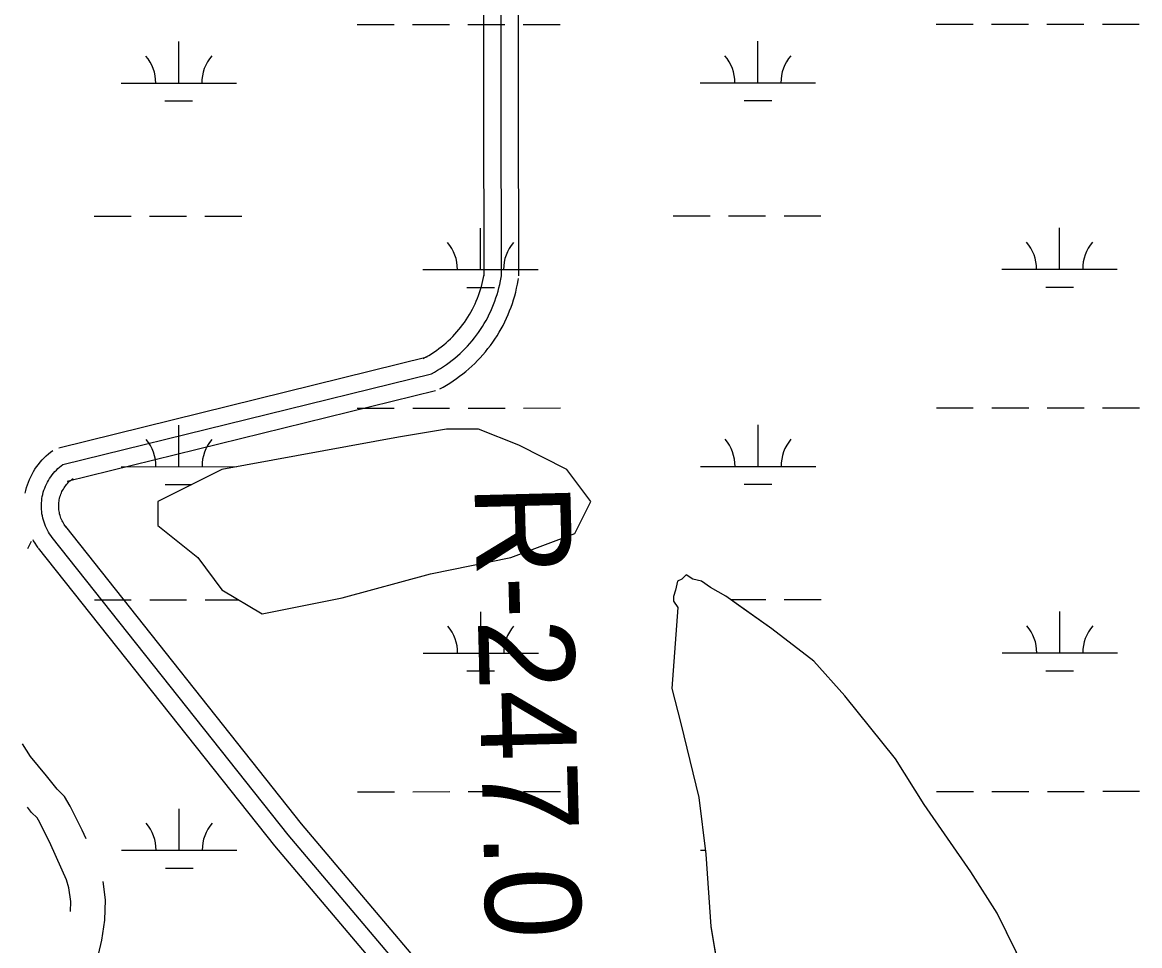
# Model space of a CAD drawing. Extents: x 3279314 to 3317160, y 734079 to 759431.
# Drawn here: x 3293070 to 3294039, y 755552 to 756353 of the extents above; entities that cross this region are included whole.
import ezdxf

# ---------------------------------------------------------------- set-up
doc = ezdxf.new("R2010")
doc.units = 0
for name, color, linetype in [('V-RIVR-RANG-IDEN', 7, 'Continuous'), ('V-ROAD-CNTR', 7, 'Continuous'), ('V-TOPO-SHOR', 7, 'Continuous'), ('V-WETL-SWMP', 7, 'Continuous')]:
    doc.layers.add(name, color=color, linetype=linetype)

msp = doc.modelspace()

# ---------------------------------------------------------------- linework, layer by layer
at = {"layer": 'V-ROAD-CNTR'}
for points in [[(3293470.37, 756133.37), (3293469.3, 756738.61), (3293475.61, 757649.52)], [(3293485.37, 756133.4), (3293484.3, 756738.57), (3293490.61, 757649.42)], [(3293485.37, 756133.4), (3293484.3, 756738.57), (3293490.61, 757649.42)], [(3293500.37, 756133.42), (3293499.3, 756738.53), (3293505.61, 757649.32)], [(3293417.57, 756061.66), (3293420.08, 756063.02), (3293422.38, 756064.35), (3293424.64, 756065.74), (3293426.86, 756067.19), (3293429.05, 756068.7), (3293431.2, 756070.26), (3293433.3, 756071.88), (3293435.36, 756073.55), (3293437.38, 756075.27), (3293439.35, 756077.05), (3293441.27, 756078.88), (3293443.15, 756080.76), (3293444.97, 756082.69), (3293446.74, 756084.67), (3293448.47, 756086.69), (3293450.13, 756088.75), (3293451.75, 756090.86), (3293453.3, 756093.01), (3293454.8, 756095.2), (3293456.25, 756097.43), (3293457.63, 756099.7), (3293458.95, 756102), (3293460.21, 756104.33), (3293461.41, 756106.7), (3293462.55, 756109.1), (3293463.62, 756111.53), (3293464.63, 756113.98), (3293465.58, 756116.46), (3293466.46, 756118.97), (3293467.27, 756121.49), (3293468.02, 756124.04), (3293468.7, 756126.61), (3293469.31, 756129.19), (3293469.86, 756131.79), (3293470.34, 756134.45), (3293470.56, 756135.8)], [(3293424.74, 756048.48), (3293427.42, 756049.94), (3293430.06, 756051.47), (3293432.65, 756053.06), (3293435.21, 756054.72), (3293437.72, 756056.45), (3293440.18, 756058.25), (3293442.6, 756060.1), (3293444.97, 756062.02), (3293447.28, 756064.01), (3293449.55, 756066.05), (3293451.75, 756068.15), (3293453.91, 756070.31), (3293456, 756072.52), (3293458.04, 756074.79), (3293460.02, 756077.11), (3293461.93, 756079.48), (3293463.78, 756081.91), (3293465.57, 756084.37), (3293467.29, 756086.89), (3293468.95, 756089.45), (3293470.53, 756092.05), (3293472.05, 756094.69), (3293473.5, 756097.38), (3293474.88, 756100.09), (3293476.19, 756102.85), (3293477.42, 756105.64), (3293478.58, 756108.46), (3293479.67, 756111.3), (3293480.68, 756114.18), (3293481.61, 756117.08), (3293482.47, 756120.01), (3293483.25, 756122.95), (3293483.95, 756125.92), (3293484.58, 756128.9), (3293485.13, 756131.9), (3293485.37, 756133.4)], [(3293424.74, 756048.48), (3293427.42, 756049.94), (3293430.06, 756051.47), (3293432.65, 756053.06), (3293435.21, 756054.72), (3293437.72, 756056.45), (3293440.18, 756058.25), (3293442.6, 756060.1), (3293444.97, 756062.02), (3293447.28, 756064.01), (3293449.55, 756066.05), (3293451.75, 756068.15), (3293453.91, 756070.31), (3293456, 756072.52), (3293458.04, 756074.79), (3293460.02, 756077.11), (3293461.93, 756079.48), (3293463.78, 756081.91), (3293465.57, 756084.37), (3293467.29, 756086.89), (3293468.95, 756089.45), (3293470.53, 756092.05), (3293472.05, 756094.69), (3293473.5, 756097.38), (3293474.88, 756100.09), (3293476.19, 756102.85), (3293477.42, 756105.64), (3293478.58, 756108.46), (3293479.67, 756111.3), (3293480.68, 756114.18), (3293481.61, 756117.08), (3293482.47, 756120.01), (3293483.25, 756122.95), (3293483.95, 756125.92), (3293484.58, 756128.9), (3293485.13, 756131.9), (3293485.37, 756133.4)], [(3293424.74, 756048.48), (3293427.42, 756049.94), (3293430.06, 756051.47), (3293432.65, 756053.06), (3293435.21, 756054.72), (3293437.72, 756056.45), (3293440.18, 756058.25), (3293442.6, 756060.1), (3293444.97, 756062.02), (3293447.28, 756064.01), (3293449.55, 756066.05), (3293451.75, 756068.15), (3293453.91, 756070.31), (3293456, 756072.52), (3293458.04, 756074.79), (3293460.02, 756077.11), (3293461.93, 756079.48), (3293463.78, 756081.91), (3293465.57, 756084.37), (3293467.29, 756086.89), (3293468.95, 756089.45), (3293470.53, 756092.05), (3293472.05, 756094.69), (3293473.5, 756097.38), (3293474.88, 756100.09), (3293476.19, 756102.85), (3293477.42, 756105.64), (3293478.58, 756108.46), (3293479.67, 756111.3), (3293480.68, 756114.18), (3293481.61, 756117.08), (3293482.47, 756120.01), (3293483.25, 756122.95), (3293483.95, 756125.92), (3293484.58, 756128.9), (3293485.13, 756131.9), (3293485.37, 756133.4)], [(3293424.74, 756048.48), (3293427.42, 756049.94), (3293430.06, 756051.47), (3293432.65, 756053.06), (3293435.21, 756054.72), (3293437.72, 756056.45), (3293440.18, 756058.25), (3293442.6, 756060.1), (3293444.97, 756062.02), (3293447.28, 756064.01), (3293449.55, 756066.05), (3293451.75, 756068.15), (3293453.91, 756070.31), (3293456, 756072.52), (3293458.04, 756074.79), (3293460.02, 756077.11), (3293461.93, 756079.48), (3293463.78, 756081.91), (3293465.57, 756084.37), (3293467.29, 756086.89), (3293468.95, 756089.45), (3293470.53, 756092.05), (3293472.05, 756094.69), (3293473.5, 756097.38), (3293474.88, 756100.09), (3293476.19, 756102.85), (3293477.42, 756105.64), (3293478.58, 756108.46), (3293479.67, 756111.3), (3293480.68, 756114.18), (3293481.61, 756117.08), (3293482.47, 756120.01), (3293483.25, 756122.95), (3293483.95, 756125.92), (3293484.58, 756128.9), (3293485.13, 756131.9), (3293485.37, 756133.4)], [(3293431.9, 756035.31), (3293434.76, 756036.86), (3293437.74, 756038.58), (3293440.67, 756040.38), (3293443.56, 756042.26), (3293446.39, 756044.21), (3293449.17, 756046.24), (3293451.9, 756048.33), (3293454.57, 756050.5), (3293457.19, 756052.74), (3293459.74, 756055.05), (3293462.24, 756057.42), (3293464.67, 756059.85), (3293467.03, 756062.36), (3293469.33, 756064.92), (3293471.56, 756067.54), (3293473.73, 756070.22), (3293475.82, 756072.95), (3293477.83, 756075.74), (3293479.78, 756078.58), (3293481.65, 756081.47), (3293483.44, 756084.41), (3293485.16, 756087.39), (3293486.79, 756090.42), (3293488.35, 756093.49), (3293489.82, 756096.6), (3293491.22, 756099.75), (3293492.53, 756102.93), (3293493.75, 756106.15), (3293494.89, 756109.39), (3293495.95, 756112.67), (3293496.92, 756115.97), (3293497.8, 756119.3), (3293498.59, 756122.65), (3293499.3, 756126.01), (3293499.91, 756129.35), (3293500.18, 756131)], [(3293101.79, 755984.33), (3293421.15, 756063.05)], [(3293105.38, 755969.76), (3293424.74, 756048.48)], [(3293105.38, 755969.76), (3293424.74, 756048.48)], [(3293108.97, 755955.2), (3293428.33, 756033.92)], [(3293072.72, 755944.77), (3293072.73, 755944.83), (3293073.26, 755947.29), (3293073.89, 755949.73), (3293074.62, 755952.14), (3293075.46, 755954.52), (3293076.4, 755956.86), (3293077.43, 755959.15), (3293078.57, 755961.4), (3293079.79, 755963.6), (3293081.11, 755965.74), (3293082.52, 755967.83), (3293084.02, 755969.85), (3293085.6, 755971.82), (3293087.26, 755973.7), (3293089, 755975.52), (3293090.83, 755977.26), (3293092.72, 755978.93), (3293094.68, 755980.51), (3293096.54, 755981.89), (3293096.66, 755981.97)], [(3293095.99, 755906.54), (3293094.86, 755908.05), (3293093.81, 755909.6), (3293092.82, 755911.2), (3293091.89, 755912.84), (3293091.04, 755914.52), (3293090.26, 755916.23), (3293089.56, 755917.97), (3293088.93, 755919.74), (3293088.37, 755921.53), (3293087.9, 755923.35), (3293087.49, 755925.19), (3293087.17, 755927.04), (3293086.93, 755928.9), (3293086.77, 755930.78), (3293086.68, 755932.66), (3293086.68, 755934.53), (3293086.76, 755936.41), (3293086.91, 755938.29), (3293087.15, 755940.15), (3293087.46, 755942), (3293087.86, 755943.84), (3293088.33, 755945.66), (3293088.88, 755947.46), (3293089.5, 755949.23), (3293090.2, 755950.98), (3293090.98, 755952.69), (3293091.82, 755954.37), (3293092.74, 755956.01), (3293093.72, 755957.61), (3293094.77, 755959.17), (3293095.89, 755960.68), (3293097.07, 755962.14), (3293098.31, 755963.55), (3293099.61, 755964.91), (3293100.97, 755966.21), (3293102.38, 755967.45), (3293103.85, 755968.63), (3293105.36, 755969.75), (3293105.38, 755969.76)], [(3293095.99, 755906.54), (3293094.86, 755908.05), (3293093.81, 755909.6), (3293092.82, 755911.2), (3293091.89, 755912.84), (3293091.04, 755914.52), (3293090.26, 755916.23), (3293089.56, 755917.97), (3293088.93, 755919.74), (3293088.37, 755921.53), (3293087.9, 755923.35), (3293087.49, 755925.19), (3293087.17, 755927.04), (3293086.93, 755928.9), (3293086.77, 755930.78), (3293086.68, 755932.66), (3293086.68, 755934.53), (3293086.76, 755936.41), (3293086.91, 755938.29), (3293087.15, 755940.15), (3293087.46, 755942), (3293087.86, 755943.84), (3293088.33, 755945.66), (3293088.88, 755947.46), (3293089.5, 755949.23), (3293090.2, 755950.98), (3293090.98, 755952.69), (3293091.82, 755954.37), (3293092.74, 755956.01), (3293093.72, 755957.61), (3293094.77, 755959.17), (3293095.89, 755960.68), (3293097.07, 755962.14), (3293098.31, 755963.55), (3293099.61, 755964.91), (3293100.97, 755966.21), (3293102.38, 755967.45), (3293103.85, 755968.63), (3293105.36, 755969.75), (3293105.38, 755969.76)], [(3293108.02, 755915.51), (3293107.09, 755916.75), (3293106.39, 755917.78), (3293105.73, 755918.84), (3293105.12, 755919.92), (3293104.56, 755921.02), (3293104.05, 755922.15), (3293103.58, 755923.3), (3293103.17, 755924.47), (3293102.8, 755925.66), (3293102.48, 755926.86), (3293102.22, 755928.07), (3293102.01, 755929.29), (3293101.85, 755930.53), (3293101.74, 755931.76), (3293101.68, 755933), (3293101.68, 755934.24), (3293101.73, 755935.48), (3293101.84, 755936.72), (3293101.99, 755937.95), (3293102.2, 755939.17), (3293102.46, 755940.39), (3293102.77, 755941.59), (3293103.13, 755942.78), (3293103.54, 755943.95), (3293104.01, 755945.1), (3293104.52, 755946.23), (3293105.08, 755947.34), (3293105.68, 755948.42), (3293106.33, 755949.48), (3293107.03, 755950.51), (3293107.76, 755951.51), (3293108.54, 755952.47), (3293109.36, 755953.41), (3293110.22, 755954.3), (3293111.12, 755955.16), (3293112.05, 755955.98), (3293113.01, 755956.76), (3293114.17, 755957.61), (3293114.1, 755957.56)], [(3293481.72, 755457.59), (3293312.12, 755658.2), (3293107.74, 755915.86)], [(3293470.26, 755447.9), (3293300.51, 755648.7), (3293095.99, 755906.54)], [(3293470.26, 755447.9), (3293300.51, 755648.7), (3293095.99, 755906.54)], [(3293074.95, 755897), (3293078.23, 755903.31)], [(3293083.96, 755897.58), (3293082.64, 755899.35), (3293081.23, 755901.43), (3293079.9, 755903.57), (3293079.46, 755904.34)], [(3293458.81, 755438.22), (3293288.91, 755639.19), (3293084.24, 755897.22)], [(3293125.41, 755645.25), (3293122.11, 755652.67), (3293111.62, 755673.55), (3293106.81, 755681.82), (3293100.4, 755688.12), (3293091.11, 755699.77), (3293077.13, 755716.61), (3293070.15, 755727.63)], [(3293111.86, 755582.05), (3293112.12, 755590.83), (3293110.57, 755602.72), (3293108.5, 755609.43), (3293094.98, 755639.84), (3293085.22, 755659.26), (3293082.9, 755663.26), (3293078.08, 755668), (3293074.49, 755672.5)], [(3293130.19, 755509.36), (3293132.46, 755517.55), (3293136.11, 755544.92), (3293138.91, 755557.36), (3293141.65, 755574.63), (3293142.18, 755592.33), (3293140.12, 755608.14)]]:
    msp.add_lwpolyline(points, dxfattribs=at)
at = {"layer": 'V-TOPO-SHOR'}
for points in [[(3293940.19, 755529.61), (3293915.16, 755580.59), (3293892.13, 755616.43), (3293851.87, 755674.88), (3293826.92, 755714.48), (3293782.9, 755769.11), (3293756.13, 755799.23), (3293719.9, 755827.38), (3293693.22, 755846.13), (3293679.88, 755855.5), (3293666.55, 755862.98), (3293658.92, 755868.61), (3293651.33, 755870.44), (3293645.61, 755874.19), (3293641.85, 755870.37), (3293638.08, 755868.45), (3293636.24, 755860.85), (3293634.39, 755855.15), (3293634.42, 755851.36), (3293638.25, 755845.7), (3293633.11, 755775.53)], [(3293633.11, 755775.53), (3293640.93, 755745.26), (3293656.59, 755680.94), (3293662.66, 755631.7), (3293666.94, 755569.19), (3293672.91, 755533.22)]]:
    msp.add_lwpolyline(points, dxfattribs=at)
at = {"layer": 'V-WETL-SWMP'}
for p, q in [((3293360.32, 756351.35), (3293392.32, 756351.37)), ((3293408.32, 756351.38), (3293440.32, 756351.39)), ((3293456.32, 756351.4), (3293488.32, 756351.42)), ((3293504.32, 756351.43), (3293536.32, 756351.44)), ((3293862.23, 756351.61), (3293894.23, 756351.62)), ((3293910.23, 756351.63), (3293942.23, 756351.65)), ((3293958.23, 756351.66), (3293990.23, 756351.67)), ((3294006.23, 756351.68), (3294038.23, 756351.7)), ((3293205.75, 756300.53), (3293205.73, 756336.53)), ((3293707.66, 756300.79), (3293707.64, 756336.79)), ((3293155.75, 756300.51), (3293255.75, 756300.56)), ((3293657.66, 756300.76), (3293757.66, 756300.81)), ((3293193.76, 756285.1), (3293217.76, 756285.11)), ((3293695.67, 756285.35), (3293719.67, 756285.36)), ((3293132.4, 756185.06), (3293164.4, 756185.08)), ((3293180.4, 756185.09), (3293212.4, 756185.1)), ((3293228.4, 756185.11), (3293260.4, 756185.13)), ((3293634.31, 756185.32), (3293666.31, 756185.33)), ((3293682.31, 756185.34), (3293714.31, 756185.36)), ((3293730.31, 756185.37), (3293762.31, 756185.38)), ((3293467.27, 756138.8), (3293467.25, 756174.8)), ((3293969.18, 756139.06), (3293969.16, 756175.06)), ((3293417.27, 756138.78), (3293517.27, 756138.83)), ((3293919.18, 756139.03), (3294019.18, 756139.08)), ((3293455.28, 756123.37), (3293479.28, 756123.38)), ((3293957.19, 756123.62), (3293981.19, 756123.63)), ((3293360.49, 756018.68), (3293392.49, 756018.69)), ((3293408.49, 756018.7), (3293440.49, 756018.72)), ((3293456.49, 756018.73), (3293488.49, 756018.74)), ((3293504.49, 756018.75), (3293536.49, 756018.77)), ((3293862.4, 756018.93), (3293894.4, 756018.95)), ((3293910.4, 756018.96), (3293942.4, 756018.97)), ((3293958.4, 756018.98), (3293990.4, 756019)), ((3294006.4, 756019.01), (3294038.4, 756019.02)), ((3293205.92, 755967.86), (3293205.9, 756003.86)), ((3293707.83, 755968.11), (3293707.81, 756004.11)), ((3293396.1, 755993.35), (3293243.14, 755965.52)), ((3293396.1, 755993.35), (3293243.14, 755965.52)), ((3293437.81, 756000.31), (3293396.1, 755993.35)), ((3293437.81, 756000.31), (3293396.1, 755993.35)), ((3293465.62, 756000.31), (3293437.81, 756000.31)), ((3293465.62, 756000.31), (3293437.81, 756000.31)), ((3293500.38, 755986.39), (3293465.62, 756000.31)), ((3293500.38, 755986.39), (3293465.62, 756000.31)), ((3293542.1, 755965.52), (3293500.38, 755986.39)), ((3293542.1, 755965.52), (3293500.38, 755986.39)), ((3293155.92, 755967.83), (3293255.92, 755967.88)), ((3293243.14, 755965.52), (3293187.52, 755937.69)), ((3293243.14, 755965.52), (3293187.52, 755937.69)), ((3293562.96, 755937.69), (3293542.1, 755965.52)), ((3293562.96, 755937.69), (3293542.1, 755965.52)), ((3293657.83, 755968.09), (3293757.83, 755968.14)), ((3293193.93, 755952.42), (3293216.98, 755952.43)), ((3293695.84, 755952.68), (3293719.84, 755952.69)), ((3293187.52, 755937.69), (3293187.52, 755916.82)), ((3293187.52, 755937.69), (3293187.52, 755916.82)), ((3293549.05, 755909.86), (3293562.96, 755937.69)), ((3293549.05, 755909.86), (3293562.96, 755937.69)), ((3293187.52, 755916.82), (3293222.28, 755888.98)), ((3293187.52, 755916.82), (3293222.28, 755888.98)), ((3293493.43, 755888.98), (3293549.05, 755909.86)), ((3293493.43, 755888.98), (3293549.05, 755909.86)), ((3293222.28, 755888.98), (3293243.14, 755861.15)), ((3293222.28, 755888.98), (3293243.14, 755861.15)), ((3293423.91, 755875.07), (3293493.43, 755888.98)), ((3293423.91, 755875.07), (3293493.43, 755888.98)), ((3293347.43, 755854.19), (3293423.91, 755875.07)), ((3293347.43, 755854.19), (3293423.91, 755875.07)), ((3293638.08, 755868.45), (3293636.24, 755860.85)), ((3293638.08, 755868.45), (3293636.24, 755860.85)), ((3293641.85, 755870.37), (3293638.08, 755868.45)), ((3293641.85, 755870.37), (3293638.08, 755868.45)), ((3293645.61, 755874.19), (3293641.85, 755870.37)), ((3293645.61, 755874.19), (3293641.85, 755870.37)), ((3293651.33, 755870.45), (3293645.61, 755874.19)), ((3293651.33, 755870.45), (3293645.61, 755874.19)), ((3293658.92, 755868.61), (3293651.33, 755870.45)), ((3293658.92, 755868.61), (3293651.33, 755870.45)), ((3293666.55, 755862.98), (3293658.92, 755868.61)), ((3293666.55, 755862.98), (3293658.92, 755868.61)), ((3293243.14, 755861.15), (3293277.9, 755840.28)), ((3293243.14, 755861.15), (3293277.9, 755840.28)), ((3293636.24, 755860.85), (3293634.39, 755855.15)), ((3293636.24, 755860.85), (3293634.39, 755855.15)), ((3293679.88, 755855.5), (3293666.55, 755862.98)), ((3293679.88, 755855.5), (3293666.55, 755862.98)), ((3293132.57, 755852.39), (3293164.57, 755852.4)), ((3293180.57, 755852.41), (3293212.57, 755852.43)), ((3293228.57, 755852.44), (3293257.63, 755852.45)), ((3293277.9, 755840.28), (3293347.43, 755854.19)), ((3293277.9, 755840.28), (3293347.43, 755854.19)), ((3293634.39, 755855.15), (3293634.42, 755851.36)), ((3293634.39, 755855.15), (3293634.42, 755851.36)), ((3293634.42, 755851.36), (3293638.25, 755845.7)), ((3293634.42, 755851.36), (3293638.25, 755845.7)), ((3293719.9, 755827.38), (3293679.88, 755855.5)), ((3293719.9, 755827.38), (3293679.88, 755855.5)), ((3293683.91, 755852.67), (3293714.48, 755852.68)), ((3293730.48, 755852.69), (3293762.48, 755852.71)), ((3293467.44, 755806.13), (3293467.42, 755842.13)), ((3293638.25, 755845.7), (3293633.11, 755775.53)), ((3293638.25, 755845.7), (3293633.11, 755775.53)), ((3293969.35, 755806.38), (3293969.33, 755842.38)), ((3293756.13, 755799.23), (3293719.9, 755827.38)), ((3293756.13, 755799.23), (3293719.9, 755827.38)), ((3293417.44, 755806.1), (3293517.44, 755806.15)), ((3293782.9, 755769.11), (3293756.13, 755799.23)), ((3293782.9, 755769.11), (3293756.13, 755799.23)), ((3293919.35, 755806.36), (3294019.35, 755806.41)), ((3293455.45, 755790.69), (3293479.45, 755790.7)), ((3293957.36, 755790.95), (3293981.36, 755790.96)), ((3293633.11, 755775.53), (3293640.93, 755745.26)), ((3293633.11, 755775.53), (3293640.93, 755745.26)), ((3293826.92, 755714.49), (3293782.9, 755769.11)), ((3293826.92, 755714.49), (3293782.9, 755769.11)), ((3293640.93, 755745.26), (3293656.59, 755680.94)), ((3293640.93, 755745.26), (3293656.59, 755680.94)), ((3293851.87, 755674.88), (3293826.92, 755714.49)), ((3293851.87, 755674.88), (3293826.92, 755714.49)), ((3293360.66, 755686), (3293392.66, 755686.02)), ((3293408.66, 755686.03), (3293440.66, 755686.04)), ((3293456.66, 755686.05), (3293488.66, 755686.07)), ((3293504.66, 755686.08), (3293536.66, 755686.09)), ((3293862.57, 755686.26), (3293894.57, 755686.28)), ((3293910.57, 755686.28), (3293942.57, 755686.3)), ((3293958.57, 755686.31), (3293990.57, 755686.32)), ((3294006.57, 755686.33), (3294038.57, 755686.35)), ((3293656.59, 755680.94), (3293662.66, 755631.71)), ((3293656.59, 755680.94), (3293662.66, 755631.71)), ((3293892.13, 755616.43), (3293851.87, 755674.88)), ((3293892.13, 755616.43), (3293851.87, 755674.88)), ((3293206.09, 755635.18), (3293206.07, 755671.18)), ((3293156.09, 755635.16), (3293256.09, 755635.21)), ((3293658, 755635.41), (3293662.21, 755635.42)), ((3293662.66, 755631.71), (3293666.94, 755569.19)), ((3293662.66, 755631.71), (3293666.94, 755569.19)), ((3293194.1, 755619.75), (3293218.1, 755619.76)), ((3293915.16, 755580.6), (3293892.13, 755616.43)), ((3293915.16, 755580.6), (3293892.13, 755616.43)), ((3293940.19, 755529.61), (3293915.16, 755580.6)), ((3293940.19, 755529.61), (3293915.16, 755580.6)), ((3293666.94, 755569.19), (3293680.86, 755485.9)), ((3293666.94, 755569.19), (3293680.86, 755485.9))]:
    msp.add_line(p, q, dxfattribs=at)
for centre, start, end in [((3293150.51, 756300.98), 359.25735, 40.80101), ((3293261, 756301.04), 139.25734, 180.801), ((3293652.42, 756301.23), 359.25735, 40.80101), ((3293762.9, 756301.29), 139.25734, 180.801), ((3293412.03, 756139.25), 359.25735, 40.80101), ((3293522.51, 756139.31), 139.25734, 180.801), ((3293913.94, 756139.51), 359.25735, 40.80101), ((3294024.42, 756139.56), 139.25734, 180.801), ((3293150.68, 755968.3), 359.25735, 40.80101), ((3293261.17, 755968.36), 139.25734, 180.801), ((3293652.59, 755968.56), 359.25735, 40.80101), ((3293763.07, 755968.62), 139.25734, 180.801), ((3293412.2, 755806.58), 359.25735, 40.80101), ((3293522.68, 755806.63), 139.25734, 180.801), ((3293914.11, 755806.83), 359.25735, 40.80101), ((3294024.59, 755806.89), 139.25734, 180.801), ((3293150.85, 755635.63), 359.25735, 40.80101), ((3293261.33, 755635.69), 139.25734, 180.801)]:
    msp.add_arc(centre, 35.25, start, end, dxfattribs=at)

# ---------------------------------------------------------------- texts
at = {"layer": 'V-RIVR-RANG-IDEN'}
msp.add_text('R-247.0', height=83, rotation=271.47101, dxfattribs=at).set_placement((3293461.96, 755952.21))

doc.saveas('drawing.dxf')
